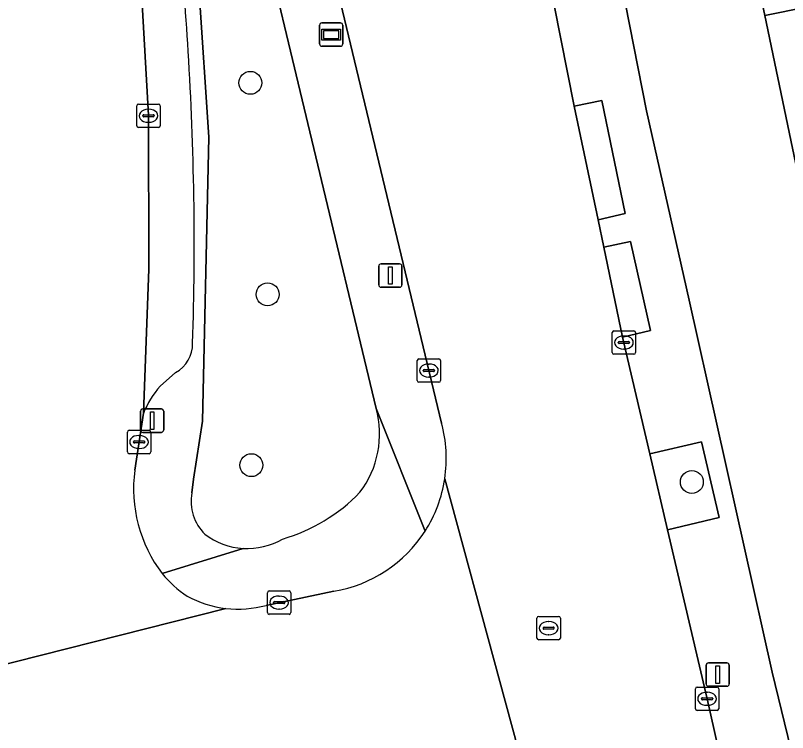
# Model space of a CAD drawing. Extents: x 162989 to 165008, y 383432 to 384338.
# Drawn here: x 164264.42 to 164297.42, y 384137.88 to 384168.55 of the extents above; entities that cross this region are included whole.
import ezdxf

# ---------------------------------------------------------------- set-up
doc = ezdxf.new("R2010")
doc.units = 0
for name, color, linetype in [('IMGEO_Boom', 7, 'Continuous'), ('IMGEO_Groenvoorziening', 7, 'Continuous'), ('IMGEO_Kolk', 7, 'Continuous'), ('IMGEO_Lichtmast', 7, 'Continuous'), ('IMGEO_Pand', 7, 'Continuous'), ('IMGEO_Parkeervlak_open', 7, 'Continuous'), ('IMGEO_Rijbaan_lokaal_open', 7, 'Continuous'), ('IMGEO_Rioolput', 7, 'Continuous'), ('IMGEO_Voetpad_halfverhard', 7, 'Continuous'), ('IMGEO_Voetpad_open', 7, 'Continuous'), ('IMGEO_Wegwijzer', 7, 'Continuous')]:
    doc.layers.add(name, color=color, linetype=linetype)

msp = doc.modelspace()

# ---------------------------------------------------------------- linework, layer by layer
at = {"layer": 'IMGEO_Boom'}
for centre in [(164274.459, 384165.668), (164275.194, 384156.621), (164274.501, 384149.317), (164293.331, 384148.596)]:
    msp.add_circle(centre, 0.489, dxfattribs=at)
at = {"layer": 'IMGEO_Groenvoorziening'}
for points in [[(164263.373, 384204.511), (164266.623, 384191.243), (164268.767, 384181.12), (164269.071, 384180.496), (164270.369, 384179.413), (164270.949, 384178.573), (164271.311, 384177.619), (164272.274, 384169.542), (164272.677, 384163.35), (164272.414, 384151.199), (164272.034, 384148.712), (164271.962, 384148.128)], [(164279.829, 384151.74), (164269.173, 384196.228)]]:
    msp.add_lwpolyline(points, dxfattribs=at)
msp.add_lwpolyline([(164293.737, 384150.308), (164291.539, 384149.798), (164292.295, 384146.556), (164294.495, 384147.079)], close=True, dxfattribs=at)
for centre, radius, start, end in [((164275.872, 384150.64), 4.107, 322.7874, 15.5411), ((164273.914, 384147.77), 1.985, 169.6043, 225.1296), ((164273.702, 384153.425), 7.574, 286.3736, 315.9202), ((164274.333, 384148.754), 3.004, 232.7485, 266.4016), ((164274.33, 384148.74), 2.989, 266.4374, 300.2774)]:
    msp.add_arc(centre, radius, start, end, dxfattribs=at)
at = {"layer": 'IMGEO_Kolk'}
for p, q in [((164269.602, 384163.833), (164269.602, 384164.685)), ((164269.677, 384164.759), (164270.529, 384164.759)), ((164270.09, 384164.539), (164270.115, 384164.539)), ((164270.603, 384164.685), (164270.603, 384163.833)), ((164269.861, 384164.253), (164269.861, 384164.265)), ((164270.299, 384164.216), (164269.901, 384164.216)), ((164269.904, 384164.302), (164270.302, 384164.302)), ((164270.345, 384164.265), (164270.345, 384164.253)), ((164270.113, 384163.979), (164270.088, 384163.979)), ((164270.529, 384163.759), (164269.677, 384163.759)), ((164289.927, 384154.135), (164289.927, 384154.987)), ((164290.002, 384155.061), (164290.854, 384155.061)), ((164290.928, 384154.987), (164290.928, 384154.135)), ((164290.415, 384154.841), (164290.44, 384154.841)), ((164290.186, 384154.555), (164290.186, 384154.567)), ((164290.624, 384154.518), (164290.226, 384154.518)), ((164290.229, 384154.604), (164290.627, 384154.604)), ((164290.67, 384154.567), (164290.67, 384154.555)), ((164290.854, 384154.061), (164290.002, 384154.061)), ((164290.438, 384154.281), (164290.413, 384154.281)), ((164281.59, 384152.935), (164281.59, 384153.787)), ((164281.665, 384153.861), (164282.517, 384153.861)), ((164282.078, 384153.641), (164282.103, 384153.641)), ((164282.591, 384153.787), (164282.591, 384152.935)), ((164281.849, 384153.355), (164281.849, 384153.367)), ((164282.287, 384153.318), (164281.889, 384153.318)), ((164281.892, 384153.404), (164282.29, 384153.404)), ((164282.333, 384153.367), (164282.333, 384153.355)), ((164282.101, 384153.081), (164282.076, 384153.081)), ((164282.517, 384152.861), (164281.665, 384152.861)), ((164269.199, 384149.882), (164269.199, 384150.734)), ((164269.274, 384150.808), (164270.126, 384150.808)), ((164270.2, 384150.734), (164270.2, 384149.882)), ((164269.501, 384150.351), (164269.899, 384150.351)), ((164269.687, 384150.588), (164269.712, 384150.588)), ((164269.458, 384150.302), (164269.458, 384150.314)), ((164269.896, 384150.265), (164269.498, 384150.265)), ((164269.71, 384150.028), (164269.685, 384150.028)), ((164269.942, 384150.314), (164269.942, 384150.302)), ((164270.126, 384149.808), (164269.274, 384149.808)), ((164275.187, 384143.012), (164275.187, 384143.864)), ((164275.262, 384143.938), (164276.114, 384143.938)), ((164276.188, 384143.864), (164276.188, 384143.012)), ((164275.446, 384143.432), (164275.446, 384143.444)), ((164275.489, 384143.481), (164275.887, 384143.481)), ((164275.675, 384143.718), (164275.7, 384143.718)), ((164275.93, 384143.444), (164275.93, 384143.432)), ((164275.884, 384143.395), (164275.486, 384143.395)), ((164275.698, 384143.158), (164275.673, 384143.158)), ((164276.114, 384142.938), (164275.262, 384142.938)), ((164293.555, 384139.827), (164294.407, 384139.827)), ((164293.48, 384138.901), (164293.48, 384139.753)), ((164293.968, 384139.607), (164293.993, 384139.607)), ((164294.481, 384139.753), (164294.481, 384138.901)), ((164293.739, 384139.321), (164293.739, 384139.333)), ((164294.177, 384139.284), (164293.779, 384139.284)), ((164293.782, 384139.37), (164294.18, 384139.37)), ((164294.223, 384139.333), (164294.223, 384139.321)), ((164294.407, 384138.827), (164293.555, 384138.827)), ((164293.991, 384139.047), (164293.966, 384139.047))]:
    msp.add_line(p, q, dxfattribs=at)
for points in [[(164269.602, 384163.833), (164269.602, 384164.685)], [(164269.677, 384164.759), (164270.529, 384164.759)], [(164270.603, 384164.685), (164270.603, 384163.833)], [(164270.529, 384163.759), (164269.677, 384163.759)], [(164289.927, 384154.135), (164289.927, 384154.987)], [(164290.002, 384155.061), (164290.854, 384155.061)], [(164290.928, 384154.987), (164290.928, 384154.135)], [(164290.854, 384154.061), (164290.002, 384154.061)], [(164281.59, 384152.935), (164281.59, 384153.787)], [(164281.665, 384153.861), (164282.517, 384153.861)], [(164282.591, 384153.787), (164282.591, 384152.935)], [(164282.517, 384152.861), (164281.665, 384152.861)], [(164269.199, 384149.882), (164269.199, 384150.734)], [(164269.274, 384150.808), (164270.126, 384150.808)], [(164270.2, 384150.734), (164270.2, 384149.882)], [(164270.126, 384149.808), (164269.274, 384149.808)], [(164275.187, 384143.012), (164275.187, 384143.864)], [(164275.262, 384143.938), (164276.114, 384143.938)], [(164276.188, 384143.864), (164276.188, 384143.012)], [(164276.114, 384142.938), (164275.262, 384142.938)], [(164293.555, 384139.827), (164294.407, 384139.827)], [(164293.48, 384138.901), (164293.48, 384139.753)], [(164294.481, 384139.753), (164294.481, 384138.901)], [(164294.407, 384138.827), (164293.555, 384138.827)]]:
    msp.add_lwpolyline(points, dxfattribs=at)
for centre, radius, start, end in [((164269.679, 384164.683), 0.0765, 91.552, 178.448), ((164269.679, 384164.683), 0.0765, 91.552, 178.448), ((164270.527, 384164.683), 0.0765, 1.552, 88.448), ((164270.527, 384164.683), 0.0765, 1.552, 88.448), ((164269.901, 384164.262), 0.0403, 85.8775, 175.7526), ((164269.898, 384164.252), 0.0366, 178.938, 274.7102), ((164270.302, 384164.259), 0.043, 264.8664, 352.4533), ((164270.306, 384164.264), 0.0386, 1.7309, 96.639), ((164269.679, 384163.835), 0.0765, 181.552, 268.448), ((164269.679, 384163.835), 0.0765, 181.552, 268.448), ((164270.527, 384163.835), 0.0765, 271.552, 358.448), ((164270.527, 384163.835), 0.0765, 271.552, 358.448), ((164290.004, 384154.985), 0.0765, 91.552, 178.448), ((164290.004, 384154.985), 0.0765, 91.552, 178.448), ((164290.852, 384154.985), 0.0765, 1.552, 88.448), ((164290.852, 384154.985), 0.0765, 1.552, 88.448), ((164290.226, 384154.564), 0.0403, 85.8775, 175.7526), ((164290.223, 384154.554), 0.0366, 178.938, 274.7102), ((164290.627, 384154.561), 0.043, 264.8664, 352.4533), ((164290.631, 384154.566), 0.0386, 1.7309, 96.639), ((164290.004, 384154.137), 0.0765, 181.552, 268.448), ((164290.004, 384154.137), 0.0765, 181.552, 268.448), ((164290.852, 384154.137), 0.0765, 271.552, 358.448), ((164290.852, 384154.137), 0.0765, 271.552, 358.448), ((164281.667, 384153.785), 0.0765, 91.552, 178.448), ((164281.667, 384153.785), 0.0765, 91.552, 178.448), ((164282.515, 384153.785), 0.0765, 1.552, 88.448), ((164282.515, 384153.785), 0.0765, 1.552, 88.448), ((164281.889, 384153.364), 0.0403, 85.8775, 175.7526), ((164281.886, 384153.354), 0.0366, 178.938, 274.7102), ((164282.29, 384153.361), 0.043, 264.8664, 352.4533), ((164282.294, 384153.366), 0.0386, 1.7309, 96.639), ((164281.667, 384152.937), 0.0765, 181.552, 268.448), ((164281.667, 384152.937), 0.0765, 181.552, 268.448), ((164282.515, 384152.937), 0.0765, 271.552, 358.448), ((164282.515, 384152.937), 0.0765, 271.552, 358.448), ((164269.276, 384150.732), 0.0765, 91.552, 178.448), ((164269.276, 384150.732), 0.0765, 91.552, 178.448), ((164270.124, 384150.732), 0.0765, 1.552, 88.448), ((164270.124, 384150.732), 0.0765, 1.552, 88.448), ((164269.498, 384150.311), 0.0403, 85.8775, 175.7526), ((164269.903, 384150.313), 0.0386, 1.7309, 96.639), ((164269.495, 384150.301), 0.0366, 178.938, 274.7102), ((164269.899, 384150.308), 0.043, 264.8664, 352.4533), ((164269.276, 384149.884), 0.0765, 181.552, 268.448), ((164269.276, 384149.884), 0.0765, 181.552, 268.448), ((164270.124, 384149.884), 0.0765, 271.552, 358.448), ((164270.124, 384149.884), 0.0765, 271.552, 358.448), ((164275.264, 384143.862), 0.0765, 91.552, 178.448), ((164275.264, 384143.862), 0.0765, 91.552, 178.448), ((164276.112, 384143.862), 0.0765, 1.552, 88.448), ((164276.112, 384143.862), 0.0765, 1.552, 88.448), ((164275.486, 384143.441), 0.0403, 85.8775, 175.7526), ((164275.483, 384143.431), 0.0366, 178.938, 274.7102), ((164275.887, 384143.438), 0.043, 264.8664, 352.4533), ((164275.891, 384143.443), 0.0386, 1.7309, 96.639), ((164275.264, 384143.014), 0.0765, 181.552, 268.448), ((164275.264, 384143.014), 0.0765, 181.552, 268.448), ((164276.112, 384143.014), 0.0765, 271.552, 358.448), ((164276.112, 384143.014), 0.0765, 271.552, 358.448), ((164293.557, 384139.751), 0.0765, 91.552, 178.448), ((164293.557, 384139.751), 0.0765, 91.552, 178.448), ((164294.405, 384139.751), 0.0765, 1.552, 88.448), ((164294.405, 384139.751), 0.0765, 1.552, 88.448), ((164293.779, 384139.33), 0.0403, 85.8775, 175.7526), ((164293.776, 384139.32), 0.0366, 178.938, 274.7102), ((164294.18, 384139.327), 0.043, 264.8664, 352.4533), ((164294.184, 384139.332), 0.0386, 1.7309, 96.639), ((164293.557, 384138.903), 0.0765, 181.552, 268.448), ((164293.557, 384138.903), 0.0765, 181.552, 268.448), ((164294.405, 384138.903), 0.0765, 271.552, 358.448), ((164294.405, 384138.903), 0.0765, 271.552, 358.448)]:
    msp.add_arc(centre, radius, start, end, dxfattribs=at)
for centre, major_axis, ratio, start_param, end_param in [((164270.089, 384164.259), (-0.387, 0.002), 0.722429, 4.712389, 7.853982), ((164270.114, 384164.259), (-0.39, 0.002), 0.717154, 1.570796, 4.712389), ((164290.414, 384154.561), (-0.387, 0.002), 0.722429, 4.712389, 7.853982), ((164290.439, 384154.561), (-0.39, 0.002), 0.717154, 1.570796, 4.712389), ((164282.077, 384153.361), (-0.387, 0.002), 0.722429, 4.712389, 7.853982), ((164282.102, 384153.361), (-0.39, 0.002), 0.717154, 1.570796, 4.712389), ((164269.686, 384150.308), (-0.387, 0.002), 0.722429, 4.712389, 7.853982), ((164269.711, 384150.308), (-0.39, 0.002), 0.717154, 1.570796, 4.712389), ((164275.674, 384143.438), (-0.387, 0.002), 0.722429, 4.712389, 7.853982), ((164275.699, 384143.438), (-0.39, 0.002), 0.717154, 1.570796, 4.712389), ((164293.967, 384139.327), (-0.387, 0.002), 0.722429, 4.712389, 7.853982), ((164293.992, 384139.327), (-0.39, 0.002), 0.717154, 1.570796, 4.712389)]:
    msp.add_ellipse(centre, major_axis=major_axis, ratio=ratio, start_param=start_param, end_param=end_param, dxfattribs=at)
at = {"layer": 'IMGEO_Lichtmast'}
for p, q in [((164279.948, 384157.027), (164279.948, 384157.827)), ((164279.948, 384157.827), (164279.948, 384157.027)), ((164280.048, 384157.927), (164280.838, 384157.927)), ((164280.838, 384157.927), (164280.048, 384157.927)), ((164280.938, 384157.827), (164280.938, 384157.027)), ((164280.938, 384157.027), (164280.938, 384157.827)), ((164280.838, 384156.927), (164280.048, 384156.927)), ((164280.048, 384156.927), (164280.838, 384156.927)), ((164269.862, 384151.721), (164270.652, 384151.721)), ((164270.652, 384151.721), (164269.862, 384151.721)), ((164269.762, 384150.821), (164269.762, 384151.621)), ((164269.762, 384151.621), (164269.762, 384150.821)), ((164270.752, 384151.621), (164270.752, 384150.821)), ((164270.752, 384150.821), (164270.752, 384151.621)), ((164270.652, 384150.721), (164269.862, 384150.721)), ((164269.862, 384150.721), (164270.652, 384150.721)), ((164294.037, 384140.86), (164294.827, 384140.86)), ((164294.827, 384140.86), (164294.037, 384140.86)), ((164293.937, 384139.96), (164293.937, 384140.76)), ((164293.937, 384140.76), (164293.937, 384139.96)), ((164294.927, 384140.76), (164294.927, 384139.96)), ((164294.927, 384139.96), (164294.927, 384140.76)), ((164294.827, 384139.86), (164294.037, 384139.86)), ((164294.037, 384139.86), (164294.827, 384139.86))]:
    msp.add_line(p, q, dxfattribs=at)
for points in [[(164280.368, 384157.802), (164280.518, 384157.802), (164280.518, 384157.052), (164280.368, 384157.052), (164280.368, 384157.802)], [(164270.182, 384151.596), (164270.332, 384151.596), (164270.332, 384150.846), (164270.182, 384150.846), (164270.182, 384151.596)], [(164294.357, 384140.735), (164294.507, 384140.735), (164294.507, 384139.985), (164294.357, 384139.985), (164294.357, 384140.735)]]:
    msp.add_lwpolyline(points, dxfattribs=at)
for centre, start, end in [((164280.048, 384157.827), 90, 180), ((164280.048, 384157.827), 90, 180), ((164280.838, 384157.827), 0, 90), ((164280.838, 384157.827), 360, 90), ((164280.048, 384157.027), 180, 270), ((164280.048, 384157.027), 180, 270), ((164280.838, 384157.027), 270, 0), ((164280.838, 384157.027), 270, 0), ((164269.862, 384151.621), 90, 180), ((164269.862, 384151.621), 90, 180), ((164270.652, 384151.621), 0, 90), ((164270.652, 384151.621), 360, 90), ((164269.862, 384150.821), 180, 270), ((164269.862, 384150.821), 180, 270), ((164270.652, 384150.821), 270, 0), ((164270.652, 384150.821), 270, 0), ((164294.037, 384140.76), 90, 180), ((164294.037, 384140.76), 90, 180), ((164294.827, 384140.76), 0, 90), ((164294.827, 384140.76), 360, 90), ((164294.037, 384139.96), 180, 270), ((164294.037, 384139.96), 180, 270), ((164294.827, 384139.96), 270, 0), ((164294.827, 384139.96), 270, 0)]:
    msp.add_arc(centre, 0.1, start, end, dxfattribs=at)
at = {"layer": 'IMGEO_Pand'}
for points in [[(164312.176, 384182.207), (164298.416, 384179.266), (164294.384, 384178.408), (164296.446, 384168.542), (164301.893, 384169.665), (164302.234, 384168.01), (164314.663, 384170.574)], [(164354.784, 384150.783), (164349.272, 384177.712), (164314.663, 384170.574), (164302.234, 384168.01), (164301.893, 384169.665), (164296.446, 384168.542), (164305.282, 384126.16), (164311.315, 384127.446), (164311.652, 384125.77), (164339.521, 384131.57), (164357.983, 384135.415)]]:
    msp.add_lwpolyline(points, close=True, dxfattribs=at)
at = {"layer": 'IMGEO_Parkeervlak_open'}
for points in [[(164268.238, 384180.741), (164269.268, 384174.387), (164269.805, 384169.553), (164270.102, 384164.282), (164270.113, 384157.7), (164269.886, 384151.534)], [(164270.602, 384152.696), (164271.259, 384153.283)]]:
    msp.add_lwpolyline(points, dxfattribs=at)
for centre, radius, start, end in [((164178.157, 384161.858), 93.782, 3.15178, 9.66402), ((164141.245, 384158.742), 130.814, 358.15525, 3.62549), ((164270.588, 384154.515), 1.403, 298.576, 0.6375), ((164273.465, 384150.13), 3.844, 138.1343, 158.5847)]:
    msp.add_arc(centre, radius, start, end, dxfattribs=at)
at = {"layer": 'IMGEO_Rijbaan_lokaal_open'}
for points in [[(164285.193, 384180.381), (164284.089, 384186.389), (164278.538, 384216.318), (164277.123, 384223.939), (164264.967, 384221.376), (164271.917, 384195.775), (164282.629, 384151.118)], [(164269.886, 384151.534), (164270.113, 384157.7), (164270.102, 384164.282), (164269.805, 384169.553), (164269.268, 384174.387), (164268.238, 384180.741), (164267.844, 384182.664), (164261.02, 384181.208), (164261.1, 384180.816), (164261.614, 384177.14), (164262.644, 384169.769), (164262.713, 384169.274), (164262.956, 384165.275), (164263.165, 384161.723), (164263.034, 384154.793), (164262.257, 384146.094)], [(164282.769, 384148.733), (164287.477, 384131.405), (164289.232, 384131.808), (164290.539, 384126.149), (164294.921, 384127.125), (164293.661, 384132.762), (164295.367, 384133.159), (164293.981, 384139.327), (164292.295, 384146.556), (164291.539, 384149.798), (164290.373, 384154.797), (164289.565, 384158.641), (164289.321, 384159.803), (164288.3, 384164.665), (164285.193, 384180.381)], [(164269.516, 384149.102), (164269.886, 384151.534)], [(164287.477, 384131.405), (164282.769, 384148.733)], [(164278.024, 384143.927), (164275.131, 384143.322)], [(164273.406, 384143.192), (164255.268, 384138.596), (164246.735, 384136.577), (164217.023, 384129.548), (164218.588, 384122.836), (164240.067, 384127.808), (164277.203, 384136.749)], [(164255.268, 384138.596), (164273.406, 384143.192)]]:
    msp.add_lwpolyline(points, dxfattribs=at)
for centre, radius, start, end in [((164277.074, 384149.595), 5.76, 351.3905, 15.3283), ((164275.46, 384148.314), 5.996, 172.4464, 217.2322), ((164277.076, 384149.602), 5.759, 327.3888, 351.325), ((164277.088, 384149.597), 5.747, 279.3791, 327.3686), ((164274.253, 384147.552), 4.576, 218.7818, 236.943), ((164273.929, 384147.687), 4.526, 241.3172, 263.3625), ((164273.934, 384147.696), 4.535, 263.3139, 285.3057)]:
    msp.add_arc(centre, radius, start, end, dxfattribs=at)
at = {"layer": 'IMGEO_Rioolput'}
for p, q in [((164286.709, 384141.921), (164286.709, 384142.773)), ((164286.784, 384142.847), (164287.636, 384142.847)), ((164287.71, 384142.773), (164287.71, 384141.921)), ((164287.197, 384142.627), (164287.222, 384142.627)), ((164286.968, 384142.341), (164286.968, 384142.353)), ((164287.406, 384142.304), (164287.008, 384142.304)), ((164287.011, 384142.39), (164287.409, 384142.39)), ((164287.452, 384142.353), (164287.452, 384142.341)), ((164287.636, 384141.847), (164286.784, 384141.847)), ((164287.22, 384142.067), (164287.195, 384142.067))]:
    msp.add_line(p, q, dxfattribs=at)
for points in [[(164286.709, 384141.921), (164286.709, 384142.773)], [(164286.784, 384142.847), (164287.636, 384142.847)], [(164287.71, 384142.773), (164287.71, 384141.921)], [(164287.636, 384141.847), (164286.784, 384141.847)]]:
    msp.add_lwpolyline(points, dxfattribs=at)
for centre, radius, start, end in [((164286.786, 384142.771), 0.0765, 91.552, 178.448), ((164286.786, 384142.771), 0.0765, 91.552, 178.448), ((164287.634, 384142.771), 0.0765, 1.552, 88.448), ((164287.634, 384142.771), 0.0765, 1.552, 88.448), ((164287.008, 384142.35), 0.0403, 85.8775, 175.7526), ((164287.005, 384142.34), 0.0366, 178.938, 274.7102), ((164287.409, 384142.347), 0.043, 264.8664, 352.4533), ((164287.413, 384142.352), 0.0386, 1.7309, 96.639), ((164286.786, 384141.923), 0.0765, 181.552, 268.448), ((164286.786, 384141.923), 0.0765, 181.552, 268.448), ((164287.634, 384141.923), 0.0765, 271.552, 358.448), ((164287.634, 384141.923), 0.0765, 271.552, 358.448)]:
    msp.add_arc(centre, radius, start, end, dxfattribs=at)
for centre, major_axis, ratio, start_param, end_param in [((164287.196, 384142.347), (-0.387, 0.002), 0.722429, 4.712389, 7.853982), ((164287.221, 384142.347), (-0.39, 0.002), 0.717154, 1.570796, 4.712389)]:
    msp.add_ellipse(centre, major_axis=major_axis, ratio=ratio, start_param=start_param, end_param=end_param, dxfattribs=at)
at = {"layer": 'IMGEO_Voetpad_halfverhard'}
msp.add_lwpolyline([(164296.446, 384168.542), (164294.384, 384178.408), (164298.416, 384179.266), (164297.901, 384181.683), (164290.168, 384180.119), (164290.088, 384180.487), (164288.313, 384180.115), (164291.397, 384164.464), (164293.215, 384156.373), (164296.763, 384140.464), (164300.887, 384123.541), (164301.901, 384123.755), (164305.62, 384124.539), (164305.282, 384126.16)], close=True, dxfattribs=at)
at = {"layer": 'IMGEO_Voetpad_open'}
for points in [[(164264.967, 384221.376), (164262.446, 384220.844), (164262.653, 384220.092), (164262.732, 384219.802), (164263.401, 384217.372), (164265.013, 384211.511), (164265.331, 384210.398), (164269.173, 384196.228), (164279.829, 384151.74), (164281.927, 384146.498)], [(164282.629, 384151.118), (164271.917, 384195.775), (164264.967, 384221.376)], [(164272.677, 384163.35), (164272.274, 384169.542), (164271.311, 384177.619), (164270.949, 384178.573), (164270.369, 384179.413), (164269.071, 384180.496), (164268.767, 384181.12), (164266.623, 384191.243), (164263.373, 384204.511)], [(164293.215, 384156.373), (164291.397, 384164.464), (164288.313, 384180.115), (164288.119, 384180.939), (164288.201, 384180.968), (164285.193, 384180.381), (164288.3, 384164.665), (164289.48, 384164.912), (164290.482, 384160.079), (164289.321, 384159.803), (164289.565, 384158.641), (164290.708, 384158.884), (164291.567, 384155.071), (164290.373, 384154.797), (164291.539, 384149.798), (164293.737, 384150.308), (164294.495, 384147.079), (164292.295, 384146.556), (164293.981, 384139.327), (164295.367, 384133.159), (164296.535, 384127.939), (164296.654, 384127.492), (164297.422, 384123.939)], [(164271.962, 384148.128), (164272.034, 384148.712), (164272.414, 384151.199), (164272.677, 384163.35)], [(164297.735, 384122.816), (164300.887, 384123.541), (164296.763, 384140.464), (164293.215, 384156.373)], [(164271.259, 384153.283), (164270.602, 384152.696)], [(164281.927, 384146.498), (164279.829, 384151.74)], [(164269.886, 384151.534), (164269.516, 384149.102)], [(164274.144, 384145.756), (164270.686, 384144.686)], [(164270.686, 384144.686), (164274.144, 384145.756)], [(164275.131, 384143.322), (164278.024, 384143.927)]]:
    msp.add_lwpolyline(points, dxfattribs=at)
for points in [[(164289.321, 384159.803), (164290.482, 384160.079), (164289.48, 384164.912), (164288.3, 384164.665)], [(164290.373, 384154.797), (164291.567, 384155.071), (164290.708, 384158.884), (164289.565, 384158.641)]]:
    msp.add_lwpolyline(points, close=True, dxfattribs=at)
for centre, radius, start, end in [((164178.157, 384161.858), 93.782, 3.15178, 9.66402), ((164141.245, 384158.742), 130.814, 358.15525, 3.62549), ((164270.588, 384154.515), 1.403, 298.576, 0.6375), ((164273.465, 384150.13), 3.844, 138.1343, 158.5847), ((164275.872, 384150.64), 4.107, 322.7874, 15.5411), ((164277.074, 384149.595), 5.76, 351.3905, 15.3283), ((164275.46, 384148.314), 5.996, 172.4464, 217.2322), ((164277.076, 384149.602), 5.759, 327.3888, 351.325), ((164273.914, 384147.77), 1.985, 169.6043, 225.1296), ((164273.702, 384153.425), 7.574, 286.3736, 315.9202), ((164277.088, 384149.597), 5.747, 279.3791, 327.3686), ((164274.333, 384148.754), 3.004, 232.7485, 266.4016), ((164274.33, 384148.74), 2.989, 266.4374, 300.2774), ((164274.253, 384147.552), 4.576, 218.7818, 236.943), ((164273.929, 384147.687), 4.526, 241.3172, 263.3625), ((164273.934, 384147.696), 4.535, 263.3139, 285.3057)]:
    msp.add_arc(centre, radius, start, end, dxfattribs=at)
at = {"layer": 'IMGEO_Wegwijzer'}
for p, q in [((164277.516, 384168.23), (164278.306, 384168.23)), ((164278.306, 384168.23), (164277.516, 384168.23)), ((164277.416, 384167.33), (164277.416, 384168.13)), ((164277.416, 384168.13), (164277.416, 384167.33)), ((164278.406, 384168.13), (164278.406, 384167.33)), ((164278.406, 384167.33), (164278.406, 384168.13)), ((164278.306, 384167.23), (164277.516, 384167.23)), ((164277.516, 384167.23), (164278.306, 384167.23))]:
    msp.add_line(p, q, dxfattribs=at)
for points in [[(164277.517, 384167.962), (164278.305, 384167.962), (164278.305, 384167.498), (164277.517, 384167.498), (164277.517, 384167.962)], [(164277.582, 384167.897), (164277.582, 384167.563), (164278.24, 384167.563), (164278.24, 384167.897), (164277.582, 384167.897)]]:
    msp.add_lwpolyline(points, dxfattribs=at)
for centre, start, end in [((164277.516, 384168.13), 90, 180), ((164277.516, 384168.13), 90, 180), ((164278.306, 384168.13), 0, 90), ((164278.306, 384168.13), 360, 90), ((164277.516, 384167.33), 180, 270), ((164277.516, 384167.33), 180, 270), ((164278.306, 384167.33), 270, 0), ((164278.306, 384167.33), 270, 0)]:
    msp.add_arc(centre, 0.1, start, end, dxfattribs=at)

doc.saveas('drawing.dxf')
